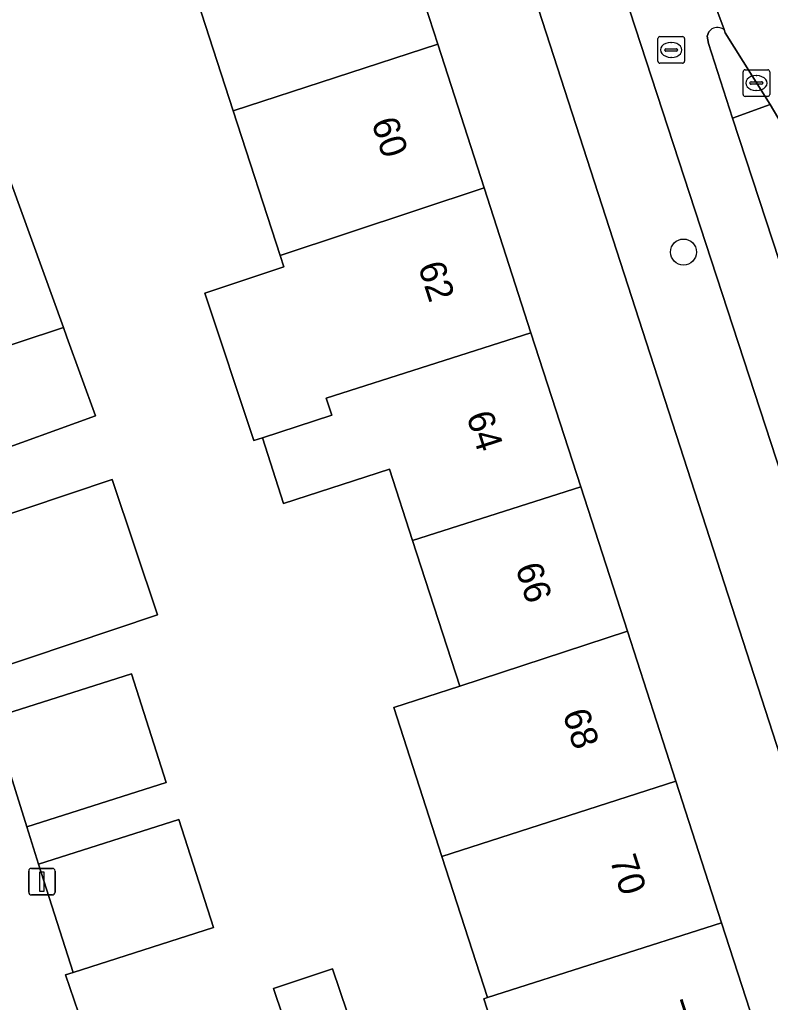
# Model space of a CAD drawing. Extents: x 158086 to 159499, y 382904 to 383981.
# Drawn here: x 159438.23 to 159466.47, y 383042.18 to 383079.15 of the extents above; entities that cross this region are included whole.
import ezdxf

# ---------------------------------------------------------------- set-up
doc = ezdxf.new("R2010")
doc.units = 0
for name, color, linetype in [('IMGEO_Berm_groen', 7, 'Continuous'), ('IMGEO_Boom', 7, 'Continuous'), ('IMGEO_Erf', 7, 'Continuous'), ('IMGEO_Fietspad_gesloten', 7, 'Continuous'), ('IMGEO_Kolk', 7, 'Continuous'), ('IMGEO_Lichtmast', 7, 'Continuous'), ('IMGEO_Pand', 7, 'Continuous'), ('IMGEO_Pand_nummerreeks', 7, 'Continuous'), ('IMGEO_Rijbaan_regionaal_gesloten', 7, 'Continuous'), ('IMGEO_Rioolput', 7, 'Continuous'), ('IMGEO_Verkeerseiland_gesloten', 7, 'Continuous'), ('IMGEO_Voetpad_open', 7, 'Continuous')]:
    doc.layers.add(name, color=color, linetype=linetype)

msp = doc.modelspace()

# ---------------------------------------------------------------- linework, layer by layer
at = {"layer": 'IMGEO_Berm_groen'}
msp.add_lwpolyline([(159466.913, 383075.193), (159466.459, 383075.954), (159465.046, 383075.447), (159474.339, 383047.099)], dxfattribs=at)
at = {"layer": 'IMGEO_Boom'}
msp.add_circle((159463.201, 383070.406), 0.489, dxfattribs=at)
at = {"layer": 'IMGEO_Erf'}
for points in [[(159478.717, 383014.761), (159456.073, 383084.704), (159440.509, 383132.78), (159438.159, 383134.063)], [(159445.197, 383068.861), (159448.163, 383069.845), (159448.024, 383070.274), (159446.265, 383075.717), (159444.472, 383081.265), (159442.728, 383086.659), (159441.011, 383091.972), (159443.947, 383092.926), (159448.704, 383094.464), (159450.435, 383089.108), (159452.165, 383083.755), (159453.954, 383078.222), (159455.699, 383072.82), (159457.463, 383067.365), (159459.336, 383061.569), (159461.088, 383056.148), (159462.912, 383050.503), (159464.634, 383045.176), (159466.458, 383039.532)], [(159437.91, 383072.995), (159439.874, 383067.57), (159440.005, 383067.208), (159441.079, 383064.24), (159436.849, 383062.71)], [(159457.525, 383036.623), (159455.686, 383042.314), (159455.83, 383042.361), (159454.114, 383047.671), (159452.305, 383053.269), (159454.783, 383054.07), (159453.009, 383059.559), (159452.144, 383062.234), (159448.159, 383060.945), (159447.358, 383063.422), (159447.036, 383063.318), (159445.197, 383068.861)], [(159435.203, 383059.674), (159441.707, 383061.849), (159443.411, 383056.753), (159436.908, 383054.577)], [(159437.426, 383052.95), (159442.437, 383054.545), (159443.741, 383050.452), (159438.504, 383048.785), (159438.941, 383047.376), (159444.214, 383049.063), (159445.516, 383044.997), (159440.242, 383043.309), (159439.956, 383043.217), (159440.437, 383041.791)], [(159448.856, 383039.499), (159447.779, 383042.699), (159450.001, 383043.448), (159451.113, 383040.147)]]:
    msp.add_lwpolyline(points, dxfattribs=at)
at = {"layer": 'IMGEO_Fietspad_gesloten'}
for points in [[(159464.73, 383078.775), (159462.237, 383085.477), (159462.107, 383085.935), (159459.349, 383085.098), (159471.985, 383046.388)], [(159465.046, 383075.447), (159464.137, 383078.253), (159464.089, 383078.53), (159464.159, 383078.691), (159464.268, 383078.805)], [(159474.339, 383047.099), (159465.046, 383075.447)]]:
    msp.add_lwpolyline(points, dxfattribs=at)
msp.add_arc((159464.472, 383078.377), 0.474, 57.0662, 115.5032, dxfattribs=at)
at = {"layer": 'IMGEO_Kolk'}
for p, q in [((159465.441, 383076.336), (159465.441, 383077.188)), ((159465.516, 383077.262), (159466.368, 383077.262)), ((159465.929, 383077.042), (159465.954, 383077.042)), ((159466.442, 383077.188), (159466.442, 383076.336)), ((159465.7, 383076.756), (159465.7, 383076.768)), ((159466.138, 383076.719), (159465.74, 383076.719)), ((159465.743, 383076.805), (159466.141, 383076.805)), ((159466.184, 383076.768), (159466.184, 383076.756)), ((159466.368, 383076.262), (159465.516, 383076.262)), ((159465.952, 383076.482), (159465.927, 383076.482))]:
    msp.add_line(p, q, dxfattribs=at)
for points in [[(159465.441, 383076.336), (159465.441, 383077.188)], [(159465.516, 383077.262), (159466.368, 383077.262)], [(159466.442, 383077.188), (159466.442, 383076.336)], [(159466.368, 383076.262), (159465.516, 383076.262)]]:
    msp.add_lwpolyline(points, dxfattribs=at)
for centre, radius, start, end in [((159465.518, 383077.186), 0.0765, 91.552, 178.448), ((159465.518, 383077.186), 0.0765, 91.552, 178.448), ((159466.366, 383077.186), 0.0765, 1.552, 88.448), ((159466.366, 383077.186), 0.0765, 1.552, 88.448), ((159465.74, 383076.765), 0.0403, 85.8775, 175.7526), ((159465.737, 383076.755), 0.0366, 178.938, 274.7102), ((159466.141, 383076.762), 0.043, 264.8664, 352.4533), ((159466.145, 383076.767), 0.0386, 1.7309, 96.639), ((159465.518, 383076.338), 0.0765, 181.552, 268.448), ((159465.518, 383076.338), 0.0765, 181.552, 268.448), ((159466.366, 383076.338), 0.0765, 271.552, 358.448), ((159466.366, 383076.338), 0.0765, 271.552, 358.448)]:
    msp.add_arc(centre, radius, start, end, dxfattribs=at)
for centre, major_axis, ratio, start_param, end_param in [((159465.928, 383076.762), (-0.387, 0.002), 0.722429, 4.712389, 7.853982), ((159465.953, 383076.762), (-0.39, 0.002), 0.717154, 1.570796, 4.712389)]:
    msp.add_ellipse(centre, major_axis=major_axis, ratio=ratio, start_param=start_param, end_param=end_param, dxfattribs=at)
at = {"layer": 'IMGEO_Lichtmast'}
for p, q in [((159438.572, 383046.321), (159438.572, 383047.121)), ((159438.572, 383047.121), (159438.572, 383046.321)), ((159438.672, 383047.221), (159439.462, 383047.221)), ((159439.462, 383047.221), (159438.672, 383047.221)), ((159439.562, 383047.121), (159439.562, 383046.321)), ((159439.562, 383046.321), (159439.562, 383047.121)), ((159439.462, 383046.221), (159438.672, 383046.221)), ((159438.672, 383046.221), (159439.462, 383046.221))]:
    msp.add_line(p, q, dxfattribs=at)
msp.add_lwpolyline([(159438.992, 383047.096), (159439.142, 383047.096), (159439.142, 383046.346), (159438.992, 383046.346), (159438.992, 383047.096)], dxfattribs=at)
for centre, start, end in [((159438.672, 383047.121), 90, 180), ((159438.672, 383047.121), 90, 180), ((159439.462, 383047.121), 0, 90), ((159439.462, 383047.121), 360, 90), ((159438.672, 383046.321), 180, 270), ((159438.672, 383046.321), 180, 270), ((159439.462, 383046.321), 270, 0), ((159439.462, 383046.321), 270, 0)]:
    msp.add_arc(centre, 0.1, start, end, dxfattribs=at)
at = {"layer": 'IMGEO_Pand'}
for points in [[(159444.472, 383081.265), (159446.265, 383075.717), (159453.954, 383078.222), (159452.165, 383083.755)], [(159446.265, 383075.717), (159448.024, 383070.274), (159455.699, 383072.82), (159453.954, 383078.222)], [(159439.874, 383067.57), (159437.91, 383072.995), (159431.105, 383070.778), (159433.082, 383065.317)], [(159455.699, 383072.82), (159448.024, 383070.274), (159448.163, 383069.845), (159445.197, 383068.861), (159447.036, 383063.318), (159447.358, 383063.422), (159449.966, 383064.265), (159449.756, 383064.915), (159457.463, 383067.365)], [(159440.005, 383067.208), (159439.874, 383067.57), (159433.082, 383065.317), (159434.353, 383061.807), (159434.422, 383061.832), (159436.849, 383062.71), (159441.079, 383064.24)], [(159453.009, 383059.559), (159459.336, 383061.569), (159457.463, 383067.365), (159449.756, 383064.915), (159449.966, 383064.265), (159447.358, 383063.422), (159448.159, 383060.945), (159452.144, 383062.234)], [(159441.707, 383061.849), (159435.203, 383059.674), (159436.908, 383054.577), (159443.411, 383056.753)], [(159453.009, 383059.559), (159454.783, 383054.07), (159461.088, 383056.148), (159459.336, 383061.569)], [(159462.912, 383050.503), (159461.088, 383056.148), (159454.783, 383054.07), (159452.305, 383053.269), (159454.114, 383047.671)], [(159442.437, 383054.545), (159437.426, 383052.95), (159437.201, 383052.878), (159438.504, 383048.785), (159443.741, 383050.452)], [(159462.912, 383050.503), (159454.114, 383047.671), (159455.83, 383042.361), (159464.634, 383045.176)], [(159444.214, 383049.063), (159438.941, 383047.376), (159440.242, 383043.309), (159445.516, 383044.997)], [(159457.525, 383036.623), (159466.458, 383039.532), (159464.634, 383045.176), (159455.83, 383042.361), (159455.686, 383042.314)], [(159450.001, 383043.448), (159447.779, 383042.699), (159448.856, 383039.499), (159448.89, 383039.398), (159451.113, 383040.147)]]:
    msp.add_lwpolyline(points, close=True, dxfattribs=at)
at = {"layer": 'IMGEO_Rijbaan_regionaal_gesloten'}
msp.add_lwpolyline([(159462.107, 383085.935), (159462.237, 383085.477), (159464.73, 383078.775), (159464.774, 383078.657), (159466.459, 383075.954), (159466.913, 383075.193)], dxfattribs=at)
at = {"layer": 'IMGEO_Rioolput'}
for p, q in [((159462.313, 383078.51), (159463.165, 383078.51)), ((159462.238, 383077.584), (159462.238, 383078.436)), ((159462.726, 383078.29), (159462.751, 383078.29)), ((159463.239, 383078.436), (159463.239, 383077.584)), ((159462.497, 383078.004), (159462.497, 383078.016)), ((159462.935, 383077.967), (159462.537, 383077.967)), ((159462.54, 383078.053), (159462.938, 383078.053)), ((159462.749, 383077.73), (159462.724, 383077.73)), ((159462.981, 383078.016), (159462.981, 383078.004)), ((159463.165, 383077.51), (159462.313, 383077.51))]:
    msp.add_line(p, q, dxfattribs=at)
for points in [[(159462.313, 383078.51), (159463.165, 383078.51)], [(159462.238, 383077.584), (159462.238, 383078.436)], [(159463.239, 383078.436), (159463.239, 383077.584)], [(159463.165, 383077.51), (159462.313, 383077.51)]]:
    msp.add_lwpolyline(points, dxfattribs=at)
for centre, radius, start, end in [((159462.315, 383078.434), 0.0765, 91.552, 178.448), ((159462.315, 383078.434), 0.0765, 91.552, 178.448), ((159463.163, 383078.434), 0.0765, 1.552, 88.448), ((159463.163, 383078.434), 0.0765, 1.552, 88.448), ((159462.537, 383078.013), 0.0403, 85.8775, 175.7526), ((159462.534, 383078.003), 0.0366, 178.938, 274.7102), ((159462.938, 383078.01), 0.043, 264.8664, 352.4533), ((159462.942, 383078.015), 0.0386, 1.7309, 96.639), ((159462.315, 383077.586), 0.0765, 181.552, 268.448), ((159462.315, 383077.586), 0.0765, 181.552, 268.448), ((159463.163, 383077.586), 0.0765, 271.552, 358.448), ((159463.163, 383077.586), 0.0765, 271.552, 358.448)]:
    msp.add_arc(centre, radius, start, end, dxfattribs=at)
for centre, major_axis, ratio, start_param, end_param in [((159462.725, 383078.01), (-0.387, 0.002), 0.722429, 4.712389, 7.853982), ((159462.75, 383078.01), (-0.39, 0.002), 0.717154, 1.570796, 4.712389)]:
    msp.add_ellipse(centre, major_axis=major_axis, ratio=ratio, start_param=start_param, end_param=end_param, dxfattribs=at)
at = {"layer": 'IMGEO_Verkeerseiland_gesloten'}
msp.add_lwpolyline([(159464.268, 383078.805), (159464.159, 383078.691), (159464.089, 383078.53), (159464.137, 383078.253), (159465.046, 383075.447), (159466.459, 383075.954), (159464.774, 383078.657), (159464.73, 383078.775)], dxfattribs=at)
msp.add_arc((159464.472, 383078.377), 0.474, 57.0662, 115.5032, dxfattribs=at)
at = {"layer": 'IMGEO_Voetpad_open'}
for points in [[(159440.375, 383147.805), (159433.863, 383142.915), (159435.282, 383138.407), (159434.745, 383138.26), (159435.385, 383136.341), (159438.159, 383134.063), (159440.509, 383132.78), (159456.073, 383084.704), (159478.717, 383014.761), (159480.365, 383009.948)], [(159471.985, 383046.388), (159459.349, 383085.098), (159459.178, 383085.62), (159458.206, 383088.599)], [(159440.437, 383041.791), (159439.956, 383043.217), (159440.242, 383043.309), (159438.941, 383047.376), (159438.504, 383048.785), (159437.201, 383052.878), (159437.426, 383052.95), (159437.224, 383053.584), (159435.096, 383052.889), (159432.823, 383052.147), (159429.933, 383051.203), (159427.042, 383050.259), (159424.152, 383049.314), (159421.262, 383048.37), (159419.532, 383047.805), (159418.372, 383047.423), (159415.484, 383046.471), (159412.586, 383045.516), (159410.57, 383044.852), (159407.956, 383043.99), (159408.385, 383042.674), (159409.27, 383040.437)]]:
    msp.add_lwpolyline(points, dxfattribs=at)

# ---------------------------------------------------------------- texts
at = {"layer": 'IMGEO_Pand_nummerreeks'}
for s, rotation, p in [('60', 287.911, (159451.453, 383075.295)), ('62', 287.9105, (159453.206, 383069.873)), ('64', 287.911, (159455.025, 383064.244)), ('66', 287.9112, (159456.869, 383058.54)), ('68', 287.9112, (159458.645, 383053.044)), ('70', 287.9112, (159460.42, 383047.552)), ('72', 287.9112, (159462.193, 383042.065))]:
    msp.add_text(s, height=1, rotation=rotation, dxfattribs=at).set_placement(p)

doc.saveas('drawing.dxf')
